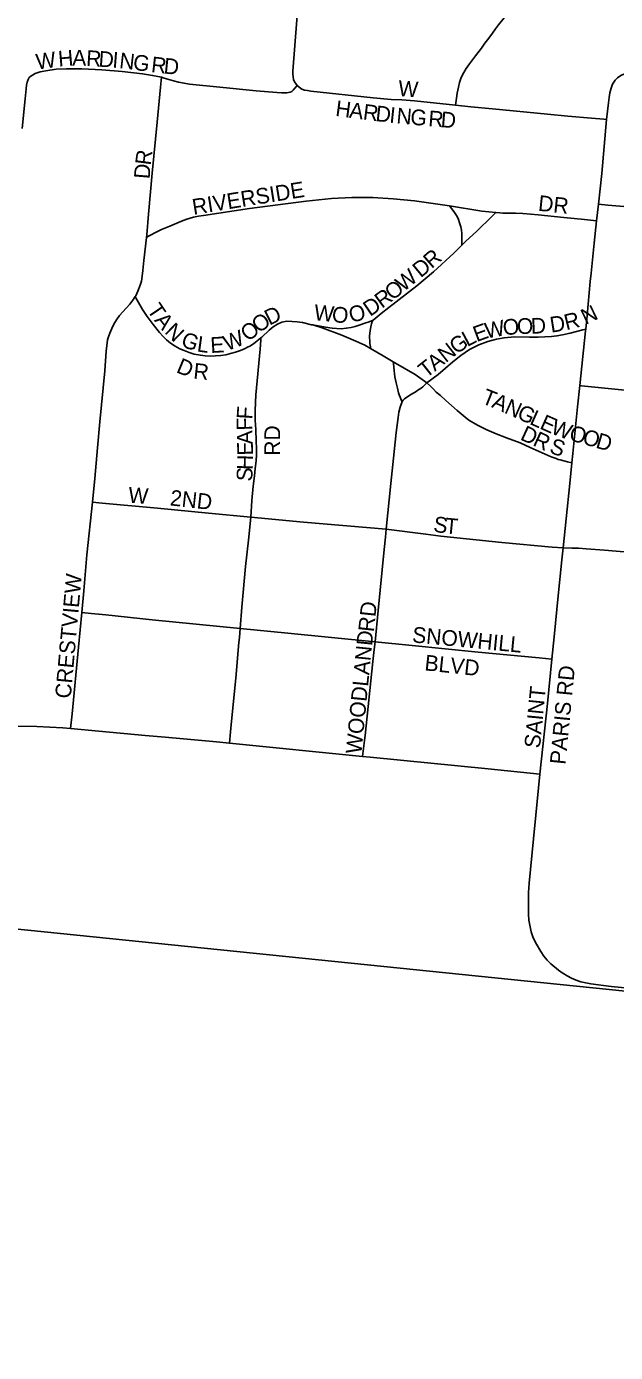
# Model space of a CAD drawing. Extents: x 1410790 to 1770854, y 566777 to 831614.
# Drawn here: x 1596808 to 1598681, y 707901 to 712119 of the extents above; entities that cross this region are included whole.
import ezdxf

# ---------------------------------------------------------------- set-up
doc = ezdxf.new("R2010")
doc.units = 0
for name, color, linetype in [('GM_X_City_Street', 7, 'Continuous'), ('GM_X_City_Street_Text', 7, 'Continuous'), ('GM_X_Section', 7, 'Continuous'), ('GM_X_State_Route', 7, 'Continuous')]:
    doc.layers.add(name, color=color, linetype=linetype)

msp = doc.modelspace()

# ---------------------------------------------------------------- linework, layer by layer
at = {"layer": 'GM_X_City_Street'}
for points in [[(1597680.8, 712295.5), (1597668, 712140.3), (1597655.2, 711977.3), (1597655.1, 711968.2), (1597655.5, 711959.2), (1597657.3, 711951.1), (1597660.7, 711942.9), (1597668.2, 711931.7)], [(1598171.8, 711869), (1598175, 711891.4), (1598177.2, 711906.8), (1598181.2, 711926.2), (1598184.7, 711941.2), (1598190.4, 711957.5), (1598198.3, 711972.9), (1598206.3, 711986.1), (1598216.2, 712000.1), (1598235.7, 712026.5), (1598254.2, 712050.8), (1598265.6, 712065.8), (1598278.4, 712082.5), (1598290.1, 712098.5), (1598299.7, 712111.4), (1598309.1, 712124.1), (1598326.9, 712147.3)], [(1596794.9, 711795), (1596803.9, 711888.8), (1596807.6, 711921), (1596808.7, 711933), (1596810.6, 711942.3), (1596813.4, 711950.9), (1596817.1, 711956.6), (1596822, 711961.1)], [(1596822, 711961.1), (1596827.7, 711964.8), (1596836.3, 711969.3), (1596852.2, 711974.6), (1596869.9, 711978.7), (1596902.4, 711983.3), (1596935.2, 711984.8), (1596984.3, 711984.2), (1597048.3, 711981.9), (1597112.8, 711976.4), (1597177, 711969.1), (1597209, 711963.9), (1597237.6, 711957.9)], [(1597189.8, 711448.6), (1597190.6, 711456.6), (1597196.2, 711522.1), (1597207.7, 711652.4), (1597224.2, 711815), (1597234.5, 711926), (1597237.6, 711957.9)], [(1597237.6, 711957.9), (1597245.8, 711955.4), (1597276.1, 711946.2), (1597291.9, 711942.6), (1597309.5, 711939), (1597326.6, 711935.9), (1597422.6, 711926.2), (1597538.3, 711914.8), (1597603.9, 711909.4), (1597620.1, 711908.6), (1597636.1, 711908.8), (1597646.2, 711910.2), (1597651.3, 711912.8), (1597656.4, 711917.2), (1597661.7, 711923.1), (1597668.2, 711931.7)], [(1598652.3, 711823.5), (1598658.1, 711876.3), (1598660.2, 711893.4), (1598662.6, 711908.1), (1598666.5, 711922.8), (1598671.6, 711935.4), (1598679.4, 711948.2), (1598686.9, 711956.3), (1598697.7, 711963.8), (1598709.7, 711969.2), (1598720.8, 711973.4), (1598732.5, 711976.1), (1598750.8, 711978.1), (1598775.4, 711977.5), (1598795.3, 711975.8)], [(1597668.2, 711931.7), (1597674.9, 711926), (1597683.8, 711920.4), (1597692.1, 711917.2), (1597701.8, 711915.4), (1597712.4, 711913.7), (1597910.7, 711892.7), (1597967.5, 711887.5), (1598001.9, 711885.5), (1598041.5, 711882.4), (1598171.8, 711869)], [(1598171.8, 711869), (1598220.6, 711864.1), (1598289.9, 711857.8), (1598464.3, 711840.4), (1598529, 711834.1), (1598604.3, 711827.2), (1598643.9, 711824.1), (1598652.3, 711823.5)], [(1598652.3, 711823.5), (1598636.7, 711652.1), (1598626.2, 711553.8)], [(1597189.8, 711448.6), (1597196, 711452), (1597225.1, 711467.4), (1597237.4, 711473.3), (1597264.1, 711484.5), (1597301.1, 711500.4), (1597318, 711506.4), (1597339.6, 711512.5), (1597355.5, 711515.8), (1597371.3, 711518.5), (1597516.7, 711540.7), (1597696.9, 711563.8), (1597777.6, 711571.7), (1597842.7, 711575.8), (1597908.9, 711575.8), (1597974.2, 711571.5), (1598041.5, 711564.6), (1598152.6, 711548.7)], [(1598152.6, 711548.7), (1598255.8, 711532.1), (1598300.7, 711527.6)], [(1598191.8, 711423.4), (1598192, 711434.7), (1598192.5, 711448.9), (1598192.2, 711460.7), (1598190.7, 711471.4), (1598188.8, 711482.3), (1598185.1, 711494.5), (1598181.1, 711505.4), (1598177.9, 711512.6), (1598175.3, 711518.3), (1598171.3, 711524.6), (1598167, 711530.5), (1598152.6, 711548.7)], [(1598191.8, 711423.4), (1598204.5, 711436), (1598238.3, 711467.7), (1598288.8, 711516.2), (1598300.7, 711527.6)], [(1598300.7, 711527.6), (1598313.1, 711526.3), (1598322.4, 711525.8), (1598362.6, 711525.8), (1598386.5, 711524.8), (1598434.9, 711520.1), (1598516.8, 711511.8), (1598581.7, 711505.3), (1598620.5, 711501.4)], [(1598626.2, 711553.8), (1598620.5, 711501.4)], [(1598626.2, 711553.8), (1598656, 711551.1), (1598706.7, 711546.4), (1598788, 711540.2), (1598901.5, 711529.6), (1599155, 711505.7)], [(1598620.5, 711501.4), (1598612.8, 711429.7), (1598603.1, 711334.8), (1598600.4, 711308.5), (1598590.5, 711199.5), (1598585.9, 711156.9)], [(1597153.9, 711260.4), (1597155.4, 711262.9), (1597162.7, 711277.8), (1597169.8, 711296.1), (1597173.8, 711309.5), (1597176.5, 711325.1), (1597178.5, 711343.4), (1597181.8, 711375.3), (1597189.8, 711448.6)], [(1597909.8, 711185.6), (1597935.8, 711206.3), (1597960.1, 711225.4), (1598049.3, 711294.3), (1598101.9, 711338.6), (1598166.5, 711398), (1598191.8, 711423.4)], [(1597017.8, 710606), (1597025.6, 710681), (1597034.4, 710779.5), (1597041.7, 710861.2), (1597057.3, 711024.2), (1597062, 711086.2), (1597064.6, 711112.8), (1597066.3, 711122.1), (1597067.8, 711128.4), (1597068.9, 711132.5), (1597072.9, 711143.9), (1597079.1, 711158.6), (1597086.3, 711172.9), (1597094.4, 711186.6), (1597103.7, 711199.5), (1597114.1, 711211.9), (1597136.3, 711235.8), (1597146.8, 711248.7), (1597153.9, 711260.4)], [(1597153.9, 711260.4), (1597156.2, 711256.5), (1597177.5, 711218.8), (1597192.1, 711196.8), (1597210.7, 711171.2), (1597231.3, 711145.7), (1597242.3, 711133.6), (1597253.8, 711122.5), (1597266.6, 711112.4), (1597281.2, 711102.7), (1597295.8, 711094.3), (1597309.6, 711088.3), (1597325.5, 711082.1), (1597341.1, 711077.1), (1597361.1, 711073.7), (1597376.7, 711071.8), (1597391.9, 711071.1), (1597408.6, 711071.4), (1597426.3, 711072.8), (1597441.9, 711075.3), (1597457, 711078.6), (1597472.8, 711083.3), (1597488.6, 711088.8), (1597503.5, 711095), (1597511.2, 711099.3), (1597518.5, 711102.8), (1597526.3, 711107.5), (1597535, 711113.8), (1597553.5, 711128.5)], [(1597714.3, 711170.5), (1597718.3, 711169.9), (1597758.7, 711163), (1597780.5, 711159.7), (1597809, 711158), (1597824.5, 711159.4), (1597840.2, 711162.1), (1597853.5, 711165.5), (1597868.7, 711170.2), (1597883.4, 711175.1), (1597897.5, 711180.1), (1597909.8, 711185.6)], [(1597902, 711095.5), (1597901.4, 711099.8), (1597899.7, 711111.2), (1597899.2, 711121.6), (1597898.9, 711127.8), (1597898.9, 711134.4), (1597899.6, 711143.9), (1597901.6, 711158.1), (1597902.7, 711164.2), (1597903.9, 711169), (1597905.2, 711173.5), (1597907.5, 711180.4), (1597909.8, 711185.6)], [(1597553.5, 711128.5), (1597556.4, 711130.9), (1597579.7, 711153.4), (1597592.5, 711163.6), (1597605.8, 711172.9), (1597620.5, 711179.2), (1597636.4, 711181.5), (1597652.7, 711181.4), (1597669.1, 711179.9), (1597685.3, 711177.4), (1597714.3, 711170.5)], [(1597714.3, 711170.5), (1597718.3, 711169.9), (1597748.7, 711160.4), (1597810.3, 711137.1), (1597855.2, 711118.3), (1597884, 711105.1), (1597902, 711095.5)], [(1598081.2, 710985.8), (1598117.4, 711012.6), (1598163.8, 711052.2), (1598188.8, 711073), (1598216.5, 711091.9), (1598231.1, 711099.7), (1598246.3, 711106.3), (1598274.7, 711117.3), (1598302.3, 711124.6), (1598326.3, 711129.3), (1598359.1, 711131.8), (1598407.5, 711131.4), (1598435.1, 711130.9), (1598477.3, 711132.9), (1598494.5, 711135), (1598511.7, 711138.1), (1598536.2, 711143.3), (1598576.3, 711154.3), (1598585.9, 711156.9)], [(1598585.9, 711156.9), (1598585.3, 711150.8), (1598566.8, 710977.2)], [(1597521.5, 710558.7), (1597524.5, 710611), (1597528.9, 710656.7), (1597532.9, 710689.6), (1597535.7, 710713), (1597538.1, 710737.9), (1597539.1, 710758.1), (1597539.1, 710777.2), (1597538.6, 710800.7), (1597537.8, 710837.4), (1597535.6, 710866.9), (1597535.1, 710897.6), (1597537.8, 710947.7), (1597550.8, 711092.6), (1597552.9, 711121.1), (1597553.5, 711128.5)], [(1597902, 711095.5), (1597942.3, 711071.6), (1597974.3, 711053)], [(1597974.3, 711053), (1598043.7, 711012.4), (1598081.2, 710985.8)], [(1598002.3, 710926.3), (1598000.8, 710929.5), (1597995.7, 710940.3), (1597993.4, 710947.2), (1597990.8, 710954.4), (1597987.2, 710968.6), (1597983.2, 710986), (1597979.4, 711004.6), (1597977.9, 711014.5), (1597976.6, 711025.3), (1597974.8, 711047.1), (1597974.3, 711053)], [(1598002.3, 710926.3), (1598005.7, 710931.1), (1598010.4, 710935.3), (1598027.1, 710946.2), (1598047.3, 710958.6), (1598052.7, 710962.1), (1598057.4, 710965.2), (1598062.5, 710968.8), (1598068, 710972.9), (1598071.7, 710976.2), (1598074.9, 710979.2), (1598081.2, 710985.8)], [(1598081.2, 710985.8), (1598093.7, 710974.3), (1598102.1, 710965.5), (1598110.9, 710956.6), (1598123.9, 710945.7), (1598141.6, 710929.5), (1598177.8, 710897.5), (1598202.8, 710877), (1598214.8, 710867.3), (1598241.9, 710850.7), (1598271.7, 710835.8), (1598301.6, 710823.6), (1598334.6, 710811.1), (1598378, 710794.8), (1598409.9, 710780.5), (1598476.6, 710750.3), (1598492.1, 710744.6), (1598498.8, 710742.3), (1598504.4, 710740.7), (1598527.6, 710734.7), (1598542.2, 710731.6)], [(1598566.8, 710977.2), (1598559.7, 710909.7), (1598545.1, 710761.2), (1598542.2, 710731.6)], [(1598566.8, 710977.2), (1598572.4, 710976.6), (1598604.7, 710973.2), (1598699.6, 710963.5), (1598896.9, 710945.9), (1599028.1, 710933.9), (1599100.4, 710927)], [(1597951.2, 710519.8), (1597966.8, 710665.2), (1597974.6, 710746.4), (1597982.9, 710827.5), (1597989.7, 710875.8), (1597992.1, 710892), (1597995.8, 710908.2), (1598002.3, 710926.3)], [(1598542.2, 710731.6), (1598535.9, 710665.4), (1598523.7, 710553.4), (1598514.5, 710460.8)], [(1596983.8, 710255.2), (1596990.5, 710324.4), (1597000.6, 710438.3), (1597017.8, 710606)], [(1597017.8, 710606), (1597048.5, 710603.2), (1597224.8, 710587.3), (1597387.2, 710571.7), (1597521.5, 710558.7)], [(1597487.6, 710204.2), (1597493.3, 710272.1), (1597505, 710401.5), (1597513.7, 710485.6), (1597521.5, 710558.7)], [(1597521.5, 710558.7), (1597689.1, 710542.9), (1597951.2, 710519.8)], [(1597916.4, 710161.6), (1597925.9, 710261.1), (1597945.5, 710455.2), (1597949, 710495.2), (1597951.2, 710519.8)], [(1597951.2, 710519.8), (1598077.3, 710504), (1598125.7, 710498.3), (1598319.7, 710478.4), (1598479.8, 710463.5), (1598514.5, 710460.8)], [(1598514.5, 710460.8), (1598510.5, 710422.9), (1598498.4, 710308.5), (1598485.2, 710178.1), (1598478.2, 710106.6)], [(1598514.5, 710460.8), (1598542.1, 710460.3), (1598562.6, 710459.6), (1598587.2, 710457.9), (1598645.2, 710453.1), (1598732.2, 710445.8), (1598859.8, 710437.9)], [(1596948.7, 709885.9), (1596953.2, 709932.8), (1596973.2, 710144.9), (1596983.8, 710255.2)], [(1596983.8, 710255.2), (1597014.4, 710252.3), (1597060.7, 710247.3), (1597207.5, 710232.1), (1597487.6, 710204.2)], [(1597453.7, 709839.6), (1597457, 709875.3), (1597459.3, 709899.2), (1597473.7, 710045.8), (1597483.8, 710159.5), (1597485.2, 710175.8), (1597487.6, 710204.2)], [(1597487.6, 710204.2), (1597638.6, 710189.2), (1597916.4, 710161.6)], [(1597876.8, 709797.3), (1597883.1, 709847.7), (1597885.1, 709863.6), (1597909.7, 710099.2), (1597913.8, 710137.1), (1597916.4, 710161.6)], [(1597916.4, 710161.6), (1598033.9, 710149.9), (1598244.5, 710129.3), (1598437.5, 710110.5), (1598478.2, 710106.6)], [(1598478.2, 710106.6), (1598464.4, 709965.4), (1598440.2, 709741.1)]]:
    msp.add_lwpolyline(points, dxfattribs=at)
at = {"layer": 'GM_X_Section'}
for points in [[(1599854.3, 714342.5), (1599376.7, 708982.6), (1594039.9, 709527.8), (1594520.4, 714823.7)], [(1594039.9, 709527.8), (1599376.7, 708982.6), (1598860.7, 703731.2), (1593585.4, 704247.5)]]:
    msp.add_lwpolyline(points, close=True, dxfattribs=at)
at = {"layer": 'GM_X_State_Route'}
for points in [[(1598440.2, 709741.1), (1598275.5, 709757.9), (1597901, 709794.8), (1597876.8, 709797.3), (1597453.7, 709839.6), (1597411.9, 709843.8), (1597249.4, 709858.4), (1597185.9, 709864.1), (1597038.5, 709878.2), (1596948.7, 709885.9), (1596923.4, 709888.1), (1596841.6, 709892.8), (1596779.1, 709893.3)], [(1598510.7, 709109.3), (1598499.8, 709117.1), (1598475, 709137.9), (1598463.7, 709149.2), (1598453.3, 709161.5), (1598442.8, 709177.2), (1598429.8, 709199.8), (1598419, 709220.5), (1598412.4, 709239.7), (1598408.9, 709255.3), (1598405.4, 709276.3), (1598403.9, 709295.6), (1598403.6, 709313.6), (1598403.9, 709328.5), (1598404.1, 709346.7), (1598404.5, 709364), (1598406.7, 709393.9), (1598419.9, 709535.6), (1598427.2, 709610.1), (1598440.2, 709741.1)], [(1599366, 708994), (1599061, 709027.4), (1598946.1, 709039.1), (1598923.6, 709041.1), (1598798.4, 709052.6), (1598667.4, 709065.2), (1598602.4, 709073.5), (1598570.8, 709080.5), (1598555.4, 709085.4), (1598540.7, 709091.5), (1598526.6, 709099), (1598512.9, 709107.6), (1598510.7, 709109.3)]]:
    msp.add_lwpolyline(points, dxfattribs=at)

# ---------------------------------------------------------------- texts
at = {"layer": 'GM_X_City_Street_Text'}
for s, rotation, p in [('W', 7.7402, (1596841.8, 711982)), ('H', 4.9234, (1596910.9, 711991.4)), ('A', 358.9071, (1596953.4, 711995.1)), ('R', 356.3797, (1596996.8, 711994.3)), ('D', 355.9751, (1597036.2, 711991.8)), ('I', 355.6683, (1597080, 711988.7)), ('N', 353.4715, (1597101.5, 711987.1)), ('G', 352.349, (1597144.9, 711982.1)), ('R', 353.6447, (1597202.8, 711974.4)), ('D', 354.2598, (1597242.8, 711970)), ('W', 355.6039, (1597988.4, 711898.5)), ('H', 352.5036, (1597788.5, 711835.2)), ('A', 352.5314, (1597832.2, 711829.4)), ('R', 352.8288, (1597876.1, 711823.7)), ('D', 353.5933, (1597916.1, 711818.7)), ('I', 354.0519, (1597960.3, 711813.7)), ('N', 354.778, (1597982.9, 711811.4)), ('G', 355.2407, (1598027.1, 711807.3)), ('R', 355.3312, (1598084.2, 711802.6)), ('D', 355.3307, (1598123.7, 711799.4)), ('R', 82.7183, (1597203, 711676.1)), ('D', 85.4052, (1597199.5, 711632.9)), ('RIVERSIDE', 9.2092, (1597339.2, 711520)), ('DR', 353.9946, (1598433.1, 711533.3)), ('R', 40.7994, (1598096.3, 711346.9)), ('D', 39.3922, (1598061.3, 711318.1)), ('W', 39.1177, (1598006.5, 711273.5)), ('R', 36.2749, (1597938.1, 711220.9)), ('O', 38.706, (1597971.9, 711245.8)), ('T', 304.213, (1597189.8, 711217.3)), ('D', 26.8485, (1597580.8, 711167.1)), ('W', 354.0887, (1597720.5, 711185.7)), ('O', 354.101, (1597777.4, 711179.8)), ('O', 13.8265, (1597839.8, 711176.6)), ('D', 34.424, (1597900.4, 711195.1)), ('N', 25.5982, (1598585.8, 711169.9)), ('A', 309.567, (1597212.7, 711184.1)), ('O', 36.3584, (1597547.2, 711142.1)), ('W', 10.2612, (1598269.8, 711126.4)), ('O', 5.9129, (1598325.1, 711136.5)), ('O', 1.2458, (1598367.7, 711140.9)), ('D', 1.9763, (1598412.4, 711141.9)), ('D', 8.8465, (1598476.1, 711145.2)), ('R', 13.6967, (1598524.1, 711152.9)), ('N', 315.8278, (1597244.8, 711145.8)), ('G', 340.909, (1597296.5, 711102.7)), ('W', 21.376, (1597445.8, 711086.3)), ('O', 38.2579, (1597513, 711115.2)), ('L', 28.0677, (1598209.5, 711099.2)), ('E', 19.9901, (1598238.9, 711115)), ('L', 352.1159, (1597348.4, 711085.8)), ('E', 3.4299, (1597394.1, 711080.6)), ('N', 38.2261, (1598140.9, 711047.9)), ('G', 35.1209, (1598174.9, 711074.7)), ('D', 337.4356, (1597281.5, 711020.3)), ('T', 38.2033, (1598078.7, 710998.9)), ('A', 38.2261, (1598106.3, 711020.7)), ('R', 354.1179, (1597337.2, 710999.5)), ('T', 338.366, (1598251.9, 710922)), ('A', 336.0064, (1598284.1, 710909.3)), ('N', 336.0064, (1598324.3, 710891.4)), ('F', 86.2277, (1597526, 710868.4)), ('G', 336.0064, (1598364.5, 710873.5)), ('L', 336.0015, (1598404.7, 710855.6)), ('F', 90.5464, (1597526.4, 710834.2)), ('RD', 90, (1597614.6, 710753.9)), ('D', 335.263, (1598374.8, 710806.4)), ('E', 335.9995, (1598436.9, 710841.3)), ('W', 339.1625, (1598471.8, 710825.8)), ('O', 345.0032, (1598530.6, 710803.8)), ('A', 91.7846, (1597527.7, 710790.5)), ('R', 335.3311, (1598414.8, 710787.9)), ('S', 341.2232, (1598468, 710763.9)), ('O', 343.6043, (1598572.7, 710792.5)), ('D', 343.6106, (1598615, 710780.1)), ('E', 91.6891, (1597528.8, 710755.2)), ('H', 88.3151, (1597527.5, 710708)), ('S', 86.3367, (1597525.2, 710671)), ('W', 355.6039, (1597130.4, 710604.9)), ('2ND', 353.6634, (1597262.8, 710596.1)), ('S', 352.0786, (1598099.6, 710512.4)), ('T', 354.4384, (1598136.7, 710507.2)), ('CRESTVIEW', 84.8704, (1596948.7, 709980.1)), ('RD', 83.982, (1597912.4, 710191.7)), ('WOODLAND', 84.3609, (1597872.7, 709803.8)), ('SNOWHILL', 354.5223, (1598032.8, 710160.5)), ('BLVD', 353.833, (1598072, 710071.5)), ('PARIS RD', 84.4708, (1598521.6, 709770)), ('SAINT', 84.4277, (1598440.4, 709821.9))]:
    msp.add_text(s, height=50, rotation=rotation, dxfattribs=at).set_placement(p)

doc.saveas('drawing.dxf')
